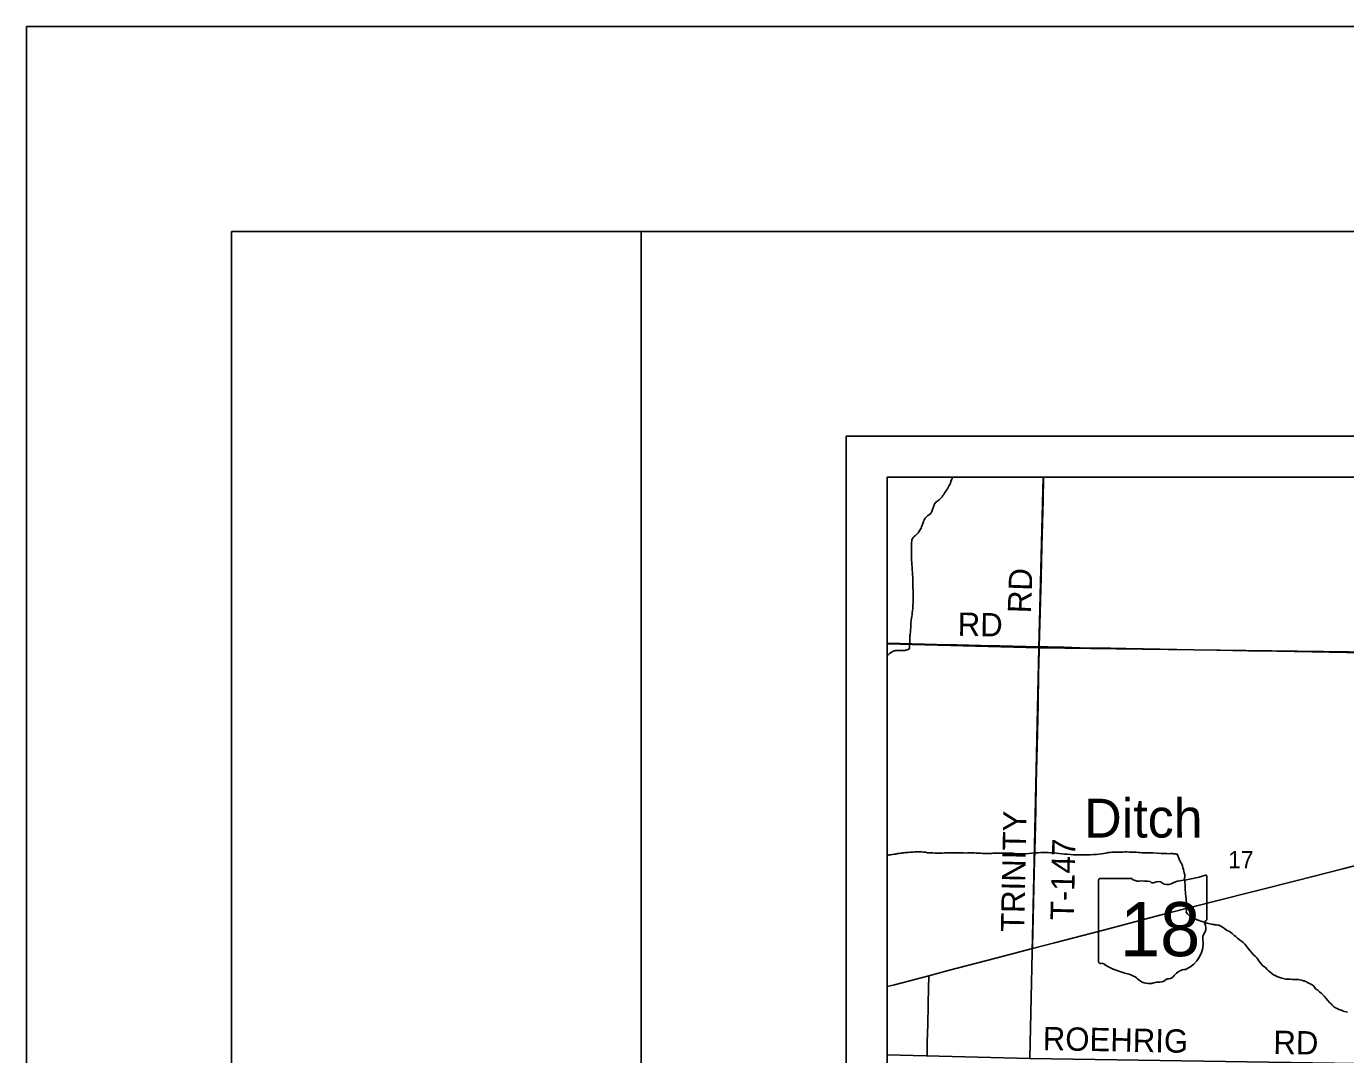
# Model space of a CAD drawing. Extents: x 0 to 34, y 0 to 22.
# Drawn here: x 0 to 3.218, y 19.492 to 22 of the extents above; entities that cross this region are included whole.
import ezdxf

# ---------------------------------------------------------------- set-up
doc = ezdxf.new("R2010")
doc.units = 0
for name, color, linetype in [('Default', 7, 'Continuous'), ('GM_X_Minor_River', 7, 'Continuous'), ('GM_X_Minor_River_Text', 7, 'Continuous'), ('GM_X_Section', 7, 'Continuous'), ('GM_X_Section_Text', 7, 'Continuous'), ('GM_X_State_Location', 7, 'Continuous'), ('GM_X_State_Route', 7, 'Continuous'), ('GM_X_State_Shield', 7, 'Continuous'), ('GM_X_Township_Road', 7, 'Continuous'), ('GM_X_Township_Road_Text', 7, 'Continuous'), ('SH_Border', 7, 'Continuous'), ('SH_Cut_Line', 7, 'Continuous'), ('SH_Data', 7, 'Continuous')]:
    doc.layers.add(name, color=color, linetype=linetype)

msp = doc.modelspace()

# ---------------------------------------------------------------- linework, layer by layer
at = {"layer": 'Default'}
for points in [[(2.4799, 20.9), (2.1, 20.9), (2.1, 20.4938), (2.4694, 20.4841)], [(3.492, 20.9), (2.4799, 20.9), (2.4694, 20.4841), (3.4792, 20.4707)], [(2.1, 20.4938), (2.1, 19.4913), (2.4475, 19.482), (2.4694, 20.4841)]]:
    msp.add_lwpolyline(points, close=True, dxfattribs=at)
at = {"layer": 'GM_X_Minor_River'}
for points in [[(2.2581, 20.9), (2.2579, 20.8981), (2.257, 20.8939), (2.2554, 20.8898), (2.2541, 20.886), (2.2525, 20.8827), (2.2509, 20.8797), (2.2466, 20.8722), (2.2446, 20.8684), (2.2426, 20.8658), (2.241, 20.8636), (2.2395, 20.861), (2.2379, 20.858), (2.2359, 20.8554), (2.2339, 20.8524), (2.232, 20.8505), (2.2304, 20.8487), (2.2265, 20.845), (2.2234, 20.8424), (2.2207, 20.841), (2.218, 20.8387), (2.216, 20.8361), (2.2144, 20.8331), (2.2136, 20.8305), (2.2124, 20.8279), (2.2116, 20.8256), (2.2112, 20.8237), (2.21, 20.8215), (2.2095, 20.8188), (2.2083, 20.8162), (2.2071, 20.8136), (2.2059, 20.8117), (2.2032, 20.8091), (2.2009, 20.8073), (2.1982, 20.8058), (2.1962, 20.804), (2.1943, 20.8021), (2.1927, 20.7999), (2.1911, 20.7977), (2.1899, 20.7954), (2.1887, 20.7935), (2.1883, 20.7917), (2.1875, 20.7898), (2.1867, 20.7875), (2.1859, 20.7849), (2.1846, 20.7815), (2.1838, 20.7789), (2.1826, 20.7762), (2.1767, 20.7669), (2.1751, 20.7643), (2.1731, 20.762), (2.1704, 20.7595), (2.1685, 20.7584), (2.1662, 20.7561), (2.1638, 20.7536), (2.1615, 20.7506), (2.1606, 20.7487), (2.1602, 20.7468), (2.1598, 20.7442), (2.1593, 20.7408), (2.1589, 20.7385), (2.1588, 20.7358)], [(2.1588, 20.7358), (2.1587, 20.7336), (2.1591, 20.7309), (2.159, 20.7279), (2.1593, 20.7237), (2.1591, 20.7187), (2.159, 20.7134), (2.1589, 20.7089), (2.1592, 20.7051), (2.159, 20.7005), (2.1593, 20.6971), (2.1596, 20.6929), (2.1599, 20.6891), (2.1602, 20.6857), (2.1605, 20.6823), (2.1608, 20.6792), (2.1607, 20.6758), (2.161, 20.6728), (2.1613, 20.6697), (2.1616, 20.6667), (2.1619, 20.6644), (2.1618, 20.6606), (2.1621, 20.6575), (2.1625, 20.6549), (2.1624, 20.6515), (2.1623, 20.6477), (2.1622, 20.6435), (2.1621, 20.6397), (2.162, 20.6355), (2.1623, 20.6321), (2.1632, 20.623), (2.1631, 20.6203), (2.1634, 20.6169), (2.1633, 20.6135), (2.1632, 20.6097), (2.1631, 20.6059), (2.163, 20.6021), (2.1629, 20.5979), (2.1628, 20.5934), (2.1627, 20.5888), (2.1626, 20.5846), (2.1625, 20.5805), (2.1615, 20.574), (2.1611, 20.5699), (2.1606, 20.5653), (2.1597, 20.5608), (2.1592, 20.5562), (2.1583, 20.5525), (2.1579, 20.5487), (2.1578, 20.546), (2.1577, 20.5434), (2.1573, 20.54), (2.1572, 20.5365), (2.1571, 20.532), (2.157, 20.5286), (2.1569, 20.5252), (2.1564, 20.5218), (2.156, 20.518), (2.1559, 20.5153), (2.1554, 20.513), (2.1554, 20.5096), (2.1553, 20.5066), (2.1552, 20.5036), (2.1551, 20.5001), (2.155, 20.4967), (2.155, 20.4937), (2.1545, 20.4907), (2.1544, 20.488), (2.154, 20.4854), (2.1539, 20.4823), (2.1508, 20.4798), (2.1462, 20.4784), (2.1443, 20.478), (2.1424, 20.4777), (2.1397, 20.4774), (2.1375, 20.4774), (2.1356, 20.4775), (2.1321, 20.4776), (2.1295, 20.4776), (2.1276, 20.4777), (2.1253, 20.4777), (2.1234, 20.4774), (2.1211, 20.4771), (2.1188, 20.4768), (2.1169, 20.4764), (2.1142, 20.4757), (2.1119, 20.4743), (2.1096, 20.4728), (2.1077, 20.4714), (2.1057, 20.4703), (2.1034, 20.4688), (2.1019, 20.467), (2.1, 20.4652)], [(2.1, 19.9781), (2.1021, 19.9783), (2.1043, 19.9786), (2.1066, 19.9789), (2.1089, 19.9793), (2.1131, 19.9799), (2.1169, 19.9802), (2.1211, 19.9808), (2.1253, 19.9819), (2.1291, 19.9822), (2.1326, 19.9828), (2.1352, 19.9831), (2.1379, 19.9835), (2.1409, 19.9838), (2.1444, 19.9844), (2.1478, 19.9847), (2.1516, 19.985), (2.1562, 19.9853), (2.1592, 19.9852), (2.1626, 19.9855), (2.1661, 19.9862), (2.1703, 19.9864), (2.1832, 19.9861), (2.1881, 19.9856), (2.193, 19.9851), (2.1983, 19.9842), (2.2052, 19.984), (2.2108, 19.9839), (2.2169, 19.9833), (2.223, 19.9832), (2.2287, 19.983), (2.234, 19.9833), (2.2397, 19.9835), (2.245, 19.9838), (2.2504, 19.984), (2.2561, 19.9839), (2.2621, 19.9841), (2.2678, 19.9839), (2.275, 19.9838), (2.2807, 19.9836), (2.286, 19.9835), (2.291, 19.9833), (2.2959, 19.9836), (2.3005, 19.9835), (2.305, 19.9837), (2.3092, 19.9836), (2.313, 19.9835), (2.3172, 19.9834), (2.3218, 19.9833), (2.3278, 19.9828), (2.3327, 19.9823), (2.3381, 19.9821), (2.3419, 19.9821), (2.3449, 19.982), (2.3475, 19.9819), (2.351, 19.9826), (2.354, 19.9825), (2.3578, 19.9828), (2.3628, 19.983), (2.3677, 19.9829), (2.3726, 19.9828), (2.378, 19.9827), (2.3818, 19.9829), (2.3859, 19.9828), (2.3901, 19.9827), (2.3954, 19.983), (2.4008, 19.9828), (2.4061, 19.9827), (2.411, 19.9822), (2.4155, 19.9817), (2.4201, 19.9816), (2.4247, 19.9815), (2.4452, 19.9825), (2.4528, 19.983), (2.4608, 19.984), (2.4684, 19.9841), (2.4749, 19.9844)], [(2.4749, 19.9844), (2.481, 19.985), (2.4867, 19.9848), (2.4923, 19.9847), (2.498, 19.9841), (2.5045, 19.9836), (2.5128, 19.983), (2.5193, 19.9825), (2.5257, 19.9815), (2.5321, 19.981), (2.539, 19.9804), (2.5469, 19.9795), (2.5545, 19.9789), (2.5621, 19.9787), (2.5697, 19.9789), (2.5769, 19.9787), (2.5845, 19.9789), (2.5948, 19.979), (2.6028, 19.9796), (2.6104, 19.9798), (2.6168, 19.9807), (2.6229, 19.9813), (2.6279, 19.982), (2.6332, 19.9834), (2.6386, 19.9844), (2.6435, 19.985), (2.6489, 19.9852), (2.6542, 19.9855), (2.6588, 19.9857), (2.6648, 19.9856), (2.6698, 19.9858), (2.6743, 19.9857), (2.6793, 19.986), (2.6842, 19.9859), (2.6899, 19.9857), (2.696, 19.9856), (2.7021, 19.9854), (2.7074, 19.9853), (2.7123, 19.9848), (2.7165, 19.9847), (2.721, 19.9842), (2.7252, 19.9841), (2.7297, 19.9839), (2.7351, 19.9838), (2.7415, 19.9836), (2.7483, 19.9835), (2.7685, 19.9826), (2.7738, 19.9824), (2.7783, 19.9823), (2.7817, 19.9819), (2.7863, 19.9817), (2.7912, 19.982), (2.7958, 19.9819), (2.7981, 19.9818), (2.8011, 19.9817), (2.8034, 19.9813), (2.8056, 19.9809), (2.8075, 19.9808), (2.8093, 19.9751), (2.8111, 19.9705), (2.8125, 19.9663), (2.8143, 19.9632), (2.8161, 19.9605), (2.8176, 19.9582), (2.8194, 19.9547), (2.8201, 19.952), (2.8211, 19.9474), (2.8225, 19.9432), (2.8236, 19.939), (2.8246, 19.9352), (2.8249, 19.9325), (2.8256, 19.9302), (2.8256, 19.928), (2.8255, 19.9253), (2.8254, 19.9227), (2.8254, 19.9196), (2.8257, 19.9166), (2.8256, 19.9128), (2.8265, 19.9048), (2.8264, 19.9021), (2.8264, 19.8983), (2.8266, 19.8934), (2.8272, 19.8881), (2.8275, 19.8827), (2.8285, 19.8778), (2.8291, 19.8728), (2.8294, 19.8686), (2.8296, 19.8629), (2.8295, 19.858), (2.8294, 19.8527), (2.8293, 19.8489), (2.8296, 19.8451), (2.8295, 19.8424), (2.8294, 19.8394), (2.8323, 19.8348), (2.8364, 19.8309), (2.839, 19.8289), (2.8413, 19.8277), (2.8473, 19.8241), (2.8514, 19.8225), (2.8559, 19.8201)], [(2.8559, 19.8201), (2.8604, 19.8185), (2.8646, 19.8169), (2.8683, 19.816), (2.8804, 19.8123), (2.8838, 19.8114), (2.8872, 19.8106), (2.8917, 19.8097), (2.8944, 19.8093), (2.897, 19.8088), (2.8997, 19.8084), (2.9023, 19.8083), (2.9057, 19.8078), (2.9084, 19.8074), (2.9106, 19.8066), (2.914, 19.8046), (2.9181, 19.8022), (2.9226, 19.7994), (2.9278, 19.7951), (2.9346, 19.7919), (2.9383, 19.7895), (2.9409, 19.7872), (2.9435, 19.7848), (2.9465, 19.7825), (2.9502, 19.7794), (2.9547, 19.7754), (2.9595, 19.7715), (2.964, 19.7684), (2.9681, 19.7649), (2.9718, 19.761), (2.9762, 19.7559), (2.9803, 19.7505), (2.9851, 19.7451), (2.9895, 19.74), (2.9936, 19.7353), (2.998, 19.7311), (3.0013, 19.7276), (3.0039, 19.7241), (3.0065, 19.7206), (3.0091, 19.7171), (3.0124, 19.7132), (3.0161, 19.7082), (3.0205, 19.7054), (3.0228, 19.7038), (3.0261, 19.7003), (3.0291, 19.6972), (3.0332, 19.6933), (3.038, 19.6898), (3.0425, 19.6866), (3.0455, 19.685), (3.0474, 19.6842), (3.0503, 19.6823), (3.0624, 19.6778), (3.0654, 19.6773), (3.0688, 19.6765), (3.0718, 19.676), (3.0745, 19.676), (3.0764, 19.6755), (3.0791, 19.6758), (3.0813, 19.6758), (3.0836, 19.6753), (3.0885, 19.6752), (3.0927, 19.6751), (3.0965, 19.675), (3.0992, 19.6749), (3.1014, 19.6749), (3.1033, 19.6748), (3.106, 19.6744), (3.1098, 19.6735), (3.1128, 19.6727), (3.1154, 19.6719), (3.1173, 19.6714), (3.1203, 19.6699), (3.1226, 19.669), (3.1252, 19.6678), (3.1286, 19.6662), (3.1316, 19.6646), (3.1346, 19.663), (3.1364, 19.6615), (3.1401, 19.6583), (3.142, 19.656), (3.1449, 19.6521), (3.1502, 19.6486), (3.1542, 19.6451), (3.1583, 19.6415), (3.1624, 19.6376), (3.1665, 19.6337), (3.1706, 19.6287), (3.175, 19.6233), (3.179, 19.6186), (3.1824, 19.6151), (3.1853, 19.612), (3.1887, 19.6093), (3.1935, 19.6061), (3.1977, 19.6037), (3.2014, 19.6017), (3.2044, 19.6009), (3.207, 19.5997), (3.2093, 19.5989), (3.2123, 19.598), (3.2225, 19.5955)]]:
    msp.add_lwpolyline(points, dxfattribs=at)
at = {"layer": 'GM_X_Section'}
msp.add_lwpolyline([(2.4694, 20.4841), (3.4792, 20.4707), (3.4549, 19.4664), (2.4475, 19.482)], close=True, dxfattribs=at)
at = {"layer": 'GM_X_State_Route'}
msp.add_lwpolyline([(2.1, 19.6574), (2.1175, 19.6619), (2.2012, 19.6841), (2.2485, 19.6966), (2.3647, 19.7267), (2.4542, 19.7501), (2.5078, 19.7641), (2.6239, 19.7944), (2.6918, 19.8123), (2.7712, 19.8332), (2.8519, 19.8536), (2.9002, 19.8657), (3.0996, 19.9166), (3.2116, 19.945), (3.3026, 19.968), (3.4412, 20.0035), (3.4728, 20.0115)], dxfattribs=at)
at = {"layer": 'GM_X_State_Shield'}
for p, q in [((2.6955, 19.9211), (2.6182, 19.9211)), ((2.8793, 19.8214), (2.8793, 19.9261)), ((2.6156, 19.9177), (2.6156, 19.7176)), ((2.8793, 19.8214), (2.8793, 19.8214))]:
    msp.add_line(p, q, dxfattribs=at)
for centre, radius, start, end in [((2.6187, 19.9181), 0.00305, 98.1301, 188.1301), ((2.7138, 19.9443), 0.0296, 231.6195, 271.1119), ((2.7854, 20.194), 0.2796, 275.8445, 288.9065), ((2.8764, 19.9265), 0.00294, 351.8621, 97.738), ((2.7237, 19.8088), 0.1064, 80.4867, 94.9883), ((2.7478, 19.9191), 0.00855, 219.7921, 297.1024), ((2.7604, 19.896), 0.0178, 54.4667, 119.1411), ((2.7833, 19.9277), 0.0214, 233.8562, 294.8282), ((2.8211, 19.86), 0.0563, 97.3462, 120.7689), ((2.8898, 19.7776), 0.0198, 136.8065, 186.9296), ((2.8786, 19.8137), 0.00454, 107.944, 210.337), ((2.8497, 19.8005), 0.0273, 340.033, 23.6496), ((2.8762, 19.821), 0.00314, 289.6038, 7.7341), ((2.801, 19.7643), 0.0699, 292.3089, 8.9858), ((2.6187, 19.7171), 0.00308, 171.9584, 258.3066), ((2.6192, 19.7376), 0.0235, 267.339, 280.6039), ((2.624, 19.706), 0.00848, 29.7484, 93.2717), ((2.731, 19.8858), 0.2019, 240.4129, 257.1985), ((2.8305, 19.6614), 0.0383, 94.4031, 142.5768), ((2.6708, 19.6276), 0.0632, 47.1842, 75.836), ((2.7392, 19.705), 0.0401, 230.7004, 286.2918), ((2.7623, 19.6358), 0.0329, 85.6951, 111.2099), ((2.7653, 19.69), 0.0214, 268.777, 315.5493), ((2.7846, 19.6706), 0.00601, 65.7517, 132.6484), ((2.782, 19.6982), 0.0226, 282.8732, 323.2771)]:
    msp.add_arc(centre, radius, start, end, dxfattribs=at)
at = {"layer": 'GM_X_Township_Road'}
for points in [[(7.4937, 20.9), (2.1, 20.9), (2.1, 18.4074), (2.1346, 18.4226), (2.1828, 18.4744), (2.2104, 18.5353), (2.2161, 18.5687), (2.2102, 18.7216), (2.2228, 18.7618), (2.27, 18.7918), (2.324, 18.7883), (2.402, 18.7551), (2.4813, 18.7), (2.5458, 18.631), (2.6091, 18.5782), (2.7034, 18.538), (2.7827, 18.53), (2.8689, 18.5622), (2.9471, 18.583), (3.0436, 18.5785), (3.1172, 18.5567), (3.1897, 18.5004), (3.3048, 18.313)], [(2.4705, 20.4866), (2.4712, 20.5165), (2.472, 20.5414), (2.4753, 20.6563), (2.4773, 20.7309), (2.4795, 20.8167), (2.48, 20.8421), (2.4814, 20.9)], [(2.1, 20.4952), (2.1005, 20.4952), (2.2204, 20.4921), (2.2708, 20.491), (2.3286, 20.4894), (2.3739, 20.4885), (2.438, 20.4874), (2.4705, 20.4866)], [(2.4542, 19.7501), (2.4543, 19.7571), (2.455, 19.7888), (2.4567, 19.8633), (2.4572, 19.8981), (2.4582, 19.9354), (2.4605, 20.0187), (2.4621, 20.0896), (2.4634, 20.1529), (2.465, 20.2138), (2.4663, 20.2766), (2.4679, 20.3475), (2.4692, 20.4189), (2.4703, 20.4768), (2.4705, 20.4866)], [(2.4705, 20.4866), (2.4715, 20.4865), (2.492, 20.486), (2.5312, 20.4852), (2.5703, 20.4839), (2.6064, 20.4835), (2.6443, 20.4829), (2.6816, 20.4823), (2.7239, 20.4814), (2.8476, 20.4792), (2.9041, 20.4782), (2.9812, 20.4765), (3.0502, 20.4755), (3.2205, 20.4723), (3.3188, 20.4705), (3.3933, 20.4693), (3.4282, 20.4685), (3.4766, 20.4676), (3.4848, 20.4675)], [(2.1969, 19.4871), (2.1977, 19.5216), (2.1986, 19.5657), (2.1994, 19.6117), (2.2006, 19.6589), (2.201, 19.6769), (2.2012, 19.6841)]]:
    msp.add_lwpolyline(points, dxfattribs=at)
at = {"layer": 'SH_Border'}
for points in [[(0.5, 21.5), (1.5, 21.5), (1.5, 0.5), (0.5, 0.5)], [(1.5, 21.5), (33.5, 21.5), (33.5, 0.5), (1.5, 0.5)]]:
    msp.add_lwpolyline(points, close=True, dxfattribs=at)
at = {"layer": 'SH_Cut_Line'}
msp.add_lwpolyline([(0, 0), (34, 0), (34, 22), (0, 22)], close=True, dxfattribs=at)
at = {"layer": 'SH_Data'}
for p, q in [((2, 21), (9, 21)), ((2, 21), (2, 14)), ((2.1, 20.9), (2.1, 14.1)), ((2.1, 20.9), (8.9, 20.9))]:
    msp.add_line(p, q, dxfattribs=at)

# ---------------------------------------------------------------- texts
at = {"layer": 'GM_X_Minor_River_Text'}
msp.add_text('Ditch', height=0.09475, rotation=0.04, dxfattribs=at).set_placement((2.5804, 20.021))
at = {"layer": 'GM_X_Section_Text'}
msp.add_text('17', height=0.04186, rotation=0, dxfattribs=at).set_placement((2.9314, 19.9462))
at = {"layer": 'GM_X_State_Location'}
for s in ['s', 'r']:
    msp.add_text(s, height=0.000189, dxfattribs=at).set_placement((2.7445, 19.8043))
msp.add_text('18', height=0.000189, rotation=0, dxfattribs=at).set_placement((2.6968, 19.7905))
at = {"layer": 'GM_X_State_Shield'}
msp.add_text('18', height=0.13184, dxfattribs=at).set_placement((2.6674, 19.7317))
at = {"layer": 'GM_X_Township_Road_Text'}
for s, rotation, p in [('RD', 88.0252, (2.4505, 20.5677)), ('RD', 359.0212, (2.2714, 20.5134)), ('TRINITY', 88.7992, (2.4338, 19.7902)), ('T-147', 88.6085, (2.5546, 19.819)), ('ROEHRIG', 358.9235, (2.4789, 19.5026)), ('RD', 359.0168, (3.0414, 19.4934))]:
    msp.add_text(s, height=0.05682, rotation=rotation, dxfattribs=at).set_placement(p)

doc.saveas('drawing.dxf')
